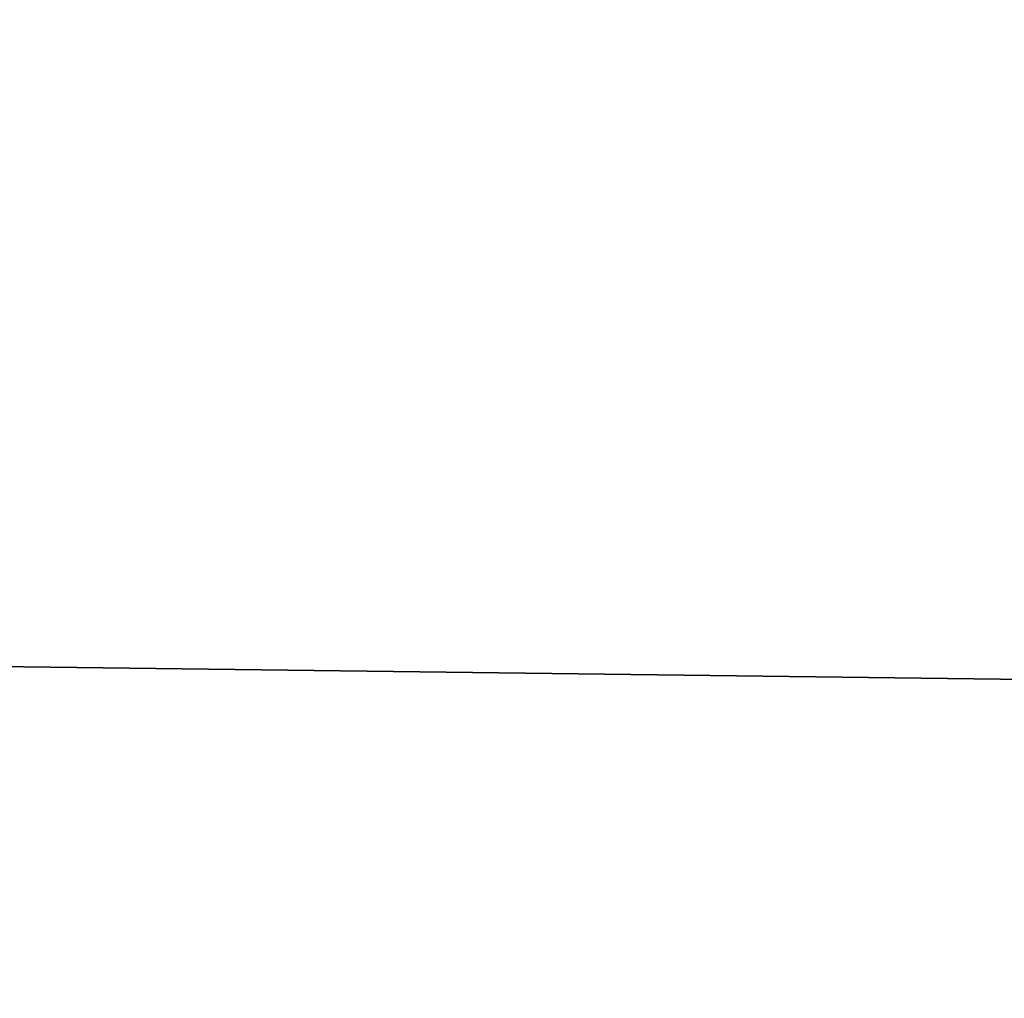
# Model space of a CAD drawing. Extents: x -200 to 200, y -832 to 754.
# Tile 597 of 656: x -104.655 to -104.366, y 675.706 to 675.993. Entities that reach past the tile are written whole.
import ezdxf

# ---------------------------------------------------------------- set-up
doc = ezdxf.new("R2010")
doc.units = 0
doc.header["$LTSCALE"] = 74.25
for name, color, linetype in [('1713', 7, 'CONTINUOUS'), ('740', 7, 'CONTINUOUS'), ('829', 7, 'CONTINUOUS'), ('830', 7, 'CONTINUOUS'), ('831', 7, 'CONTINUOUS'), ('849', 7, 'CONTINUOUS')]:
    doc.layers.add(name, color=color, linetype=linetype)

msp = doc.modelspace()

# ---------------------------------------------------------------- linework, layer by layer
at = {"layer": '1713', "color": 7, "linetype": 'CONTINUOUS'}
msp.add_3dface([(-100, 676.85832, 68.65), (-106.34284, 674.3908, 68.65), (-100, 675.63358, 68.62499), (-100, 676.85832, 68.65)], dxfattribs=at)
at = {"layer": '740', "color": 7, "linetype": 'CONTINUOUS'}
for points in [[(160, 676.5, 9.52628), (-160, 676.5, 9.52628), (-160, 672.47372, 5.5), (160, 676.5, 9.52628)], [(160, 676.5, -9.52628), (160, 672.47372, -5.5), (-160, 676.5, -9.52628), (160, 676.5, -9.52628)], [(160, 672.47372, 5.5), (160, 676.5, 9.52628), (-160, 672.47372, 5.5), (160, 672.47372, 5.5)], [(160, 672.47372, -5.5), (-160, 672.47372, -5.5), (-160, 676.5, -9.52628), (160, 672.47372, -5.5)]]:
    msp.add_3dface(points, dxfattribs=at)
at = {"layer": '829', "color": 7, "linetype": 'CONTINUOUS'}
msp.add_3dface([(-100, 676.85832, 68.65), (-106.51238, 676.08224, 68.65), (-106.34284, 674.3908, 68.65), (-100, 676.85832, 68.65)], dxfattribs=at)
at = {"layer": '830', "color": 7, "linetype": 'CONTINUOUS'}
for points in [[(-104.48799, 676.32146, 15.65), (-100, 677.5, 15.65), (-92.44463, 673.96071, 15.65), (-104.48799, 676.32146, 15.65)], [(-107.80117, 673.70147, 15.65), (-104.48799, 676.32146, 15.65), (-100, 674.6, 15.65), (-107.80117, 673.70147, 15.65)], [(-104.48799, 676.32146, 15.65), (-92.44463, 673.96071, 15.65), (-100, 674.6, 15.65), (-104.48799, 676.32146, 15.65)]]:
    msp.add_3dface(points, dxfattribs=at)
at = {"layer": '831', "color": 7, "linetype": 'CONTINUOUS'}
msp.add_3dface([(-104.28184, 677.5412, 16.65), (-107.43117, 675.46184, 16.65), (-104.75858, 677.30924, 28.20115), (-104.28184, 677.5412, 16.65)], dxfattribs=at)
at = {"layer": '849', "color": 7, "linetype": 'CONTINUOUS'}
for points in [[(-104.48799, 676.32146, 15.65), (-107.43117, 675.46184, 16.65), (-104.28184, 677.5412, 16.65), (-104.48799, 676.32146, 15.65)], [(-104.48799, 676.32146, 15.65), (-107.80117, 673.70147, 15.65), (-107.43117, 675.46184, 16.65), (-104.48799, 676.32146, 15.65)]]:
    msp.add_3dface(points, dxfattribs=at)

doc.saveas('drawing.dxf')
